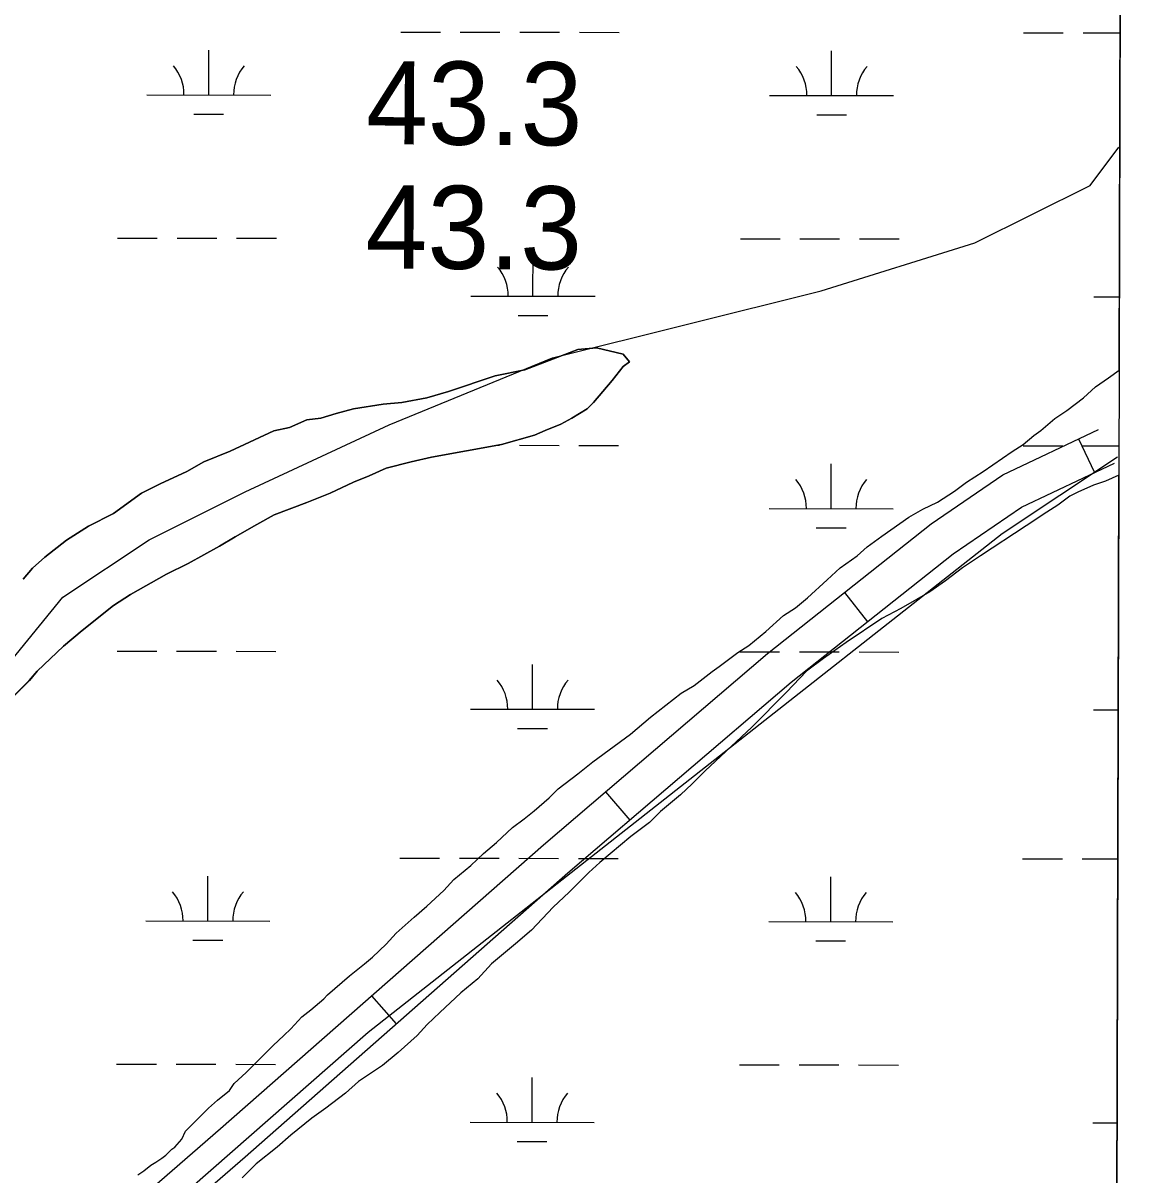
# Model space of a CAD drawing. Extents: x 3148686 to 3186545, y 916144 to 941516.
# Drawn here: x 3183391 to 3184296, y 930958 to 931886 of the extents above; entities that cross this region are included whole.
import ezdxf

# ---------------------------------------------------------------- set-up
doc = ezdxf.new("R2010")
doc.units = 0
for name, color, linetype in [('V-GRID-FRAM', 7, 'Continuous'), ('V-RIVR-RANG', 7, 'Continuous'), ('V-ROAD-CNTR', 7, 'Continuous'), ('V-SITE-VEGE', 7, 'Continuous'), ('V-TOPO-SHOR', 7, 'Continuous'), ('V-WETL-SWMP', 7, 'Continuous')]:
    doc.layers.add(name, color=color, linetype=linetype)

msp = doc.modelspace()

# ---------------------------------------------------------------- linework, layer by layer
at = {"layer": 'V-GRID-FRAM'}
msp.add_lwpolyline([(3152987.17, 939742.73), (3184296.34, 939644.82), (3184247.4, 921455.76), (3152922.35, 921553.72), (3152987.17, 939742.73)], dxfattribs=at)
at = {"layer": 'V-ROAD-CNTR'}
for p, q in [((3184242.08, 931550.87), (3184254.9, 931523.74)), ((3184053.28, 931427.09), (3184071.9, 931403.57)), ((3183860.89, 931266.65), (3183880.37, 931243.84)), ((3183672.31, 931102.2), (3183692.11, 931079.66))]:
    msp.add_line(p, q, dxfattribs=at)
for points in [[(3181246.3, 930524.74), (3181769.13, 930515.66), (3182413.96, 930515.5), (3182736.16, 930511.58), (3182804.53, 930514.81), (3182835.65, 930525.43), (3182936.44, 930582.98), (3183008.92, 930625.33), (3183103.16, 930697.58), (3183151.19, 930727.16), (3183256.11, 930770.22), (3183365.89, 930835.23), (3183550.64, 930995.3), (3183810.81, 931223.89), (3183991.29, 931378.02), (3184123.22, 931482.46), (3184180.99, 931521.99), (3184258.18, 931558.47)], [(3181267.78, 930494.37), (3181768.86, 930485.66), (3182413.77, 930485.51), (3182736.68, 930481.57), (3182810.19, 930485.04), (3182848.04, 930497.96), (3182951.44, 930557), (3183025.68, 930600.38), (3183120.2, 930672.84), (3183164.84, 930700.33), (3183269.52, 930743.29), (3183383.49, 930810.79), (3183570.36, 930972.69), (3183830.45, 931201.21), (3184010.35, 931354.84), (3184141.02, 931458.29), (3184195.97, 931495.89), (3184271, 931531.35)]]:
    msp.add_lwpolyline(points, dxfattribs=at)
at = {"layer": 'V-SITE-VEGE'}
for p, q in [((3184274.71, 931606.25), (3184276.35, 932212.98)), ((3183838.6, 931622.94), (3183853.67, 931624.21)), ((3183853.67, 931624.21), (3183875.04, 931619.2)), ((3183795.89, 931606.58), (3183838.6, 931622.94)), ((3183875.04, 931619.2), (3183880.07, 931612.92)), ((3183772.02, 931601.54), (3183795.89, 931606.58)), ((3183875.04, 931609.15), (3183866.26, 931597.83)), ((3183880.07, 931612.92), (3183875.04, 931609.15)), ((3184266.09, 931600.08), (3184274.71, 931606.25)), ((3183734.34, 931588.94), (3183772.02, 931601.54)), ((3183866.26, 931597.83), (3183851.19, 931580.23)), ((3184255.69, 931592.87), (3184266.09, 931600.08)), ((3183716.75, 931583.9), (3183734.34, 931588.94)), ((3184246.08, 931584.05), (3184255.69, 931592.87)), ((3183657.7, 931575.07), (3183681.57, 931578.85)), ((3183681.57, 931578.85), (3183696.65, 931580.12)), ((3183696.65, 931580.12), (3183716.75, 931583.9)), ((3183851.19, 931580.23), (3183846.17, 931575.2)), ((3184232.47, 931573.63), (3184246.08, 931584.05)), ((3183620.01, 931566.25), (3183631.32, 931567.51)), ((3183631.32, 931567.51), (3183643.88, 931571.29)), ((3183643.88, 931571.29), (3183657.7, 931575.07)), ((3183833.61, 931567.66), (3183824.82, 931562.62)), ((3183846.17, 931575.2), (3183833.61, 931567.66)), ((3184222.87, 931567.22), (3184232.47, 931573.63)), ((3183593.64, 931557.43), (3183606.2, 931559.96)), ((3183606.2, 931559.96), (3183620.01, 931566.25)), ((3183824.82, 931562.62), (3183812.26, 931557.59)), ((3184211.66, 931557.6), (3184222.87, 931567.22)), ((3183558.46, 931541.07), (3183593.64, 931557.43)), ((3183803.47, 931553.81), (3183777.08, 931546.25)), ((3183812.26, 931557.59), (3183803.47, 931553.81)), ((3184197.25, 931546.37), (3184206.06, 931553.59)), ((3184206.06, 931553.59), (3184211.66, 931557.6)), ((3183537.11, 931532.26), (3183558.46, 931541.07)), ((3183777.08, 931546.25), (3183720.55, 931536.16)), ((3184165.23, 931524.73), (3184188.45, 931540.76)), ((3184188.45, 931540.76), (3184197.25, 931546.37)), ((3183523.3, 931524.72), (3183537.11, 931532.26)), ((3183704.22, 931532.38), (3183684.12, 931527.34)), ((3183720.55, 931536.16), (3183704.22, 931532.38)), ((3183501.94, 931514.65), (3183523.3, 931524.72)), ((3183670.3, 931521.05), (3183657.74, 931516.02)), ((3183684.12, 931527.34), (3183670.3, 931521.05)), ((3184151.62, 931515.9), (3184165.23, 931524.73)), ((3184274.49, 931521.63), (3184263.75, 931516.79)), ((3184271.65, 930467.43), (3184274.49, 931521.63)), ((3183486.87, 931507.1), (3183501.94, 931514.65)), ((3183657.74, 931516.02), (3183638.9, 931507.21)), ((3184142.02, 931508.69), (3184151.62, 931515.9)), ((3184254.14, 931513.58), (3184241.33, 931507.96)), ((3184263.75, 931516.79), (3184254.14, 931513.58)), ((3183464.27, 931490.75), (3183486.87, 931507.1)), ((3183638.9, 931507.21), (3183620.06, 931499.65)), ((3184128.4, 931499.87), (3184142.02, 931508.69)), ((3184234.93, 931504.75), (3184225.32, 931497.54)), ((3184241.33, 931507.96), (3184234.93, 931504.75)), ((3183620.06, 931499.65), (3183593.68, 931489.58)), ((3184105.19, 931487.84), (3184116.4, 931494.26)), ((3184116.4, 931494.26), (3184128.4, 931499.87)), ((3184225.32, 931497.54), (3184216.51, 931491.92)), ((3183444.17, 931480.68), (3183464.27, 931490.75)), ((3183593.68, 931489.58), (3183579.87, 931482.04)), ((3184083.57, 931472.61), (3184105.19, 931487.84)), ((3184216.51, 931491.92), (3184199.7, 931480.7)), ((3183426.59, 931469.36), (3183444.17, 931480.68)), ((3183579.87, 931482.04), (3183562.28, 931471.97)), ((3184199.7, 931480.7), (3184162.88, 931456.65)), ((3183409.01, 931455.53), (3183426.59, 931469.36)), ((3183562.28, 931471.97), (3183549.73, 931464.42)), ((3184071.56, 931463.79), (3184083.57, 931472.61)), ((3183549.73, 931464.42), (3183524.6, 931450.58)), ((3184049.95, 931446.95), (3184063.56, 931456.57)), ((3184063.56, 931456.57), (3184071.56, 931463.79)), ((3184162.88, 931456.65), (3184148.47, 931447.02)), ((3183398.96, 931446.73), (3183409.01, 931455.53)), ((3183524.6, 931450.58), (3183507.02, 931441.78)), ((3184039.55, 931437.34), (3184049.95, 931446.95)), ((3184148.47, 931447.02), (3184134.86, 931436.6)), ((3183391.43, 931437.93), (3183398.96, 931446.73)), ((3183507.02, 931441.78), (3183478.13, 931425.42)), ((3184023.54, 931422.91), (3184039.55, 931437.34)), ((3184134.86, 931436.6), (3184122.05, 931427.78)), ((3183478.13, 931425.42), (3183464.32, 931416.62)), ((3184013.93, 931414.89), (3184023.54, 931422.91)), ((3184122.05, 931427.78), (3184098.83, 931414.15)), ((3183464.32, 931416.62), (3183439.21, 931396.5)), ((3184004.33, 931408.48), (3184013.93, 931414.89)), ((3184098.83, 931414.15), (3184083.62, 931406.13)), ((3183989.92, 931395.65), (3184004.33, 931408.48)), ((3184083.62, 931406.13), (3184054.8, 931386.89)), ((3183439.21, 931396.5), (3183424.14, 931383.92)), ((3183976.31, 931384.43), (3183989.92, 931395.65)), ((3183424.14, 931383.92), (3183402.79, 931363.8)), ((3183967.51, 931378.82), (3183976.31, 931384.43)), ((3184054.8, 931386.89), (3184036.39, 931374.06)), ((3183952.3, 931367.59), (3183967.51, 931378.82)), ((3184036.39, 931374.06), (3184022.78, 931363.64)), ((3183402.79, 931363.8), (3183396.52, 931356.26)), ((3183932.29, 931352.36), (3183946.69, 931363.58)), ((3183946.69, 931363.58), (3183952.3, 931367.59)), ((3184022.78, 931363.64), (3184006.77, 931346.81)), ((3183396.52, 931356.26), (3183382.7, 931342.43)), ((3183897.06, 931326.7), (3183921.88, 931345.95)), ((3183921.88, 931345.95), (3183932.29, 931352.36)), ((3184006.77, 931346.81), (3183978.76, 931318.75)), ((3183881.05, 931313.08), (3183897.06, 931326.7)), ((3183978.76, 931318.75), (3183941.14, 931283.49)), ((3183850.63, 931290.63), (3183881.05, 931313.08)), ((3183838.63, 931281.01), (3183850.63, 931290.63)), ((3183822.62, 931268.99), (3183838.63, 931281.01)), ((3183941.14, 931283.49), (3183930.74, 931273.07)), ((3183930.74, 931273.07), (3183921.14, 931264.25)), ((3183803.41, 931251.35), (3183815.42, 931261.77)), ((3183815.42, 931261.77), (3183822.62, 931268.99)), ((3183921.14, 931264.25), (3183905.13, 931250.62)), ((3183785.8, 931237.72), (3183795.4, 931244.94)), ((3183795.4, 931244.94), (3183803.41, 931251.35)), ((3183905.13, 931250.62), (3183896.32, 931241.81)), ((3183772.99, 931225.7), (3183785.8, 931237.72)), ((3183896.32, 931241.81), (3183881.11, 931230.58)), ((3183762.59, 931216.88), (3183772.99, 931225.7)), ((3183881.11, 931230.58), (3183856.3, 931209.74)), ((3183752.18, 931207.27), (3183762.59, 931216.88)), ((3183738.57, 931196.04), (3183752.18, 931207.27)), ((3183856.3, 931209.74), (3183847.49, 931201.73)), ((3183847.49, 931201.73), (3183831.48, 931185.7)), ((3183716.96, 931174.4), (3183730.57, 931187.23)), ((3183730.57, 931187.23), (3183738.57, 931196.04)), ((3183831.48, 931185.7), (3183818.68, 931173.67)), ((3183706.56, 931165.58), (3183716.96, 931174.4)), ((3183818.68, 931173.67), (3183801.08, 931155.24)), ((3183692.15, 931152.76), (3183706.56, 931165.58)), ((3183684.15, 931143.94), (3183692.15, 931152.76)), ((3183801.08, 931155.24), (3183788.27, 931144.02)), ((3183672.94, 931133.52), (3183684.15, 931143.94)), ((3183788.27, 931144.02), (3183769.05, 931127.99)), ((3183666.54, 931127.91), (3183672.94, 931133.52)), ((3183654.53, 931118.29), (3183666.54, 931127.91)), ((3183769.05, 931127.99), (3183757.85, 931115.96)), ((3183636.92, 931103.06), (3183654.53, 931118.29)), ((3183757.85, 931115.96), (3183744.24, 931104.74)), ((3183744.24, 931104.74), (3183727.44, 931088.71)), ((3183623.31, 931091.04), (3183633.72, 931099.86)), ((3183633.72, 931099.86), (3183636.92, 931103.06)), ((3183607.31, 931075.81), (3183616.11, 931085.43)), ((3183616.11, 931085.43), (3183623.31, 931091.04)), ((3183727.44, 931088.71), (3183717.03, 931079.09)), ((3183601.7, 931070.2), (3183607.31, 931075.81)), ((3183717.03, 931079.09), (3183709.03, 931070.28)), ((3183592.9, 931062.18), (3183601.7, 931070.2)), ((3183709.03, 931070.28), (3183693.82, 931056.65)), ((3183571.29, 931040.54), (3183592.9, 931062.18)), ((3183693.82, 931056.65), (3183681.01, 931046.23)), ((3183561.69, 931031.73), (3183571.29, 931040.54)), ((3183681.01, 931046.23), (3183661.8, 931033.4)), ((3183557.68, 931026.12), (3183561.69, 931031.73)), ((3183661.8, 931033.4), (3183651.4, 931023.78)), ((3183548.08, 931018.1), (3183557.68, 931026.12)), ((3183651.4, 931023.78), (3183635.38, 931011.76)), ((3183522.47, 930993.26), (3183540.87, 931011.69)), ((3183540.87, 931011.69), (3183548.08, 931018.1)), ((3183635.38, 931011.76), (3183624.18, 931003.74)), ((3183624.18, 931003.74), (3183607.37, 930990.11)), ((3183519.27, 930986.85), (3183522.47, 930993.26)), ((3183513.67, 930980.43), (3183519.27, 930986.85)), ((3183607.37, 930990.11), (3183596.16, 930980.49)), ((3183503.26, 930971.62), (3183506.46, 930974.02)), ((3183506.46, 930974.02), (3183511.26, 930978.83)), ((3183511.26, 930978.83), (3183513.67, 930980.43)), ((3183596.16, 930980.49), (3183579.35, 930966.86)), ((3183488.85, 930961.19), (3183494.45, 930966)), ((3183494.45, 930966), (3183498.46, 930968.41)), ((3183498.46, 930968.41), (3183503.26, 930971.62)), ((3183579.35, 930966.86), (3183568.14, 930955.64)), ((3183484.05, 930957.99), (3183488.85, 930961.19))]:
    msp.add_line(p, q, dxfattribs=at)
at = {"layer": 'V-TOPO-SHOR'}
for points in [[(3183274.9, 930740.97), (3183299.2, 930866.61), (3183307.06, 930982.61), (3183299.4, 931052.22), (3183291.74, 931121.83), (3183307.33, 931237.81), (3183353.83, 931338.3), (3183423.53, 931423.3), (3183493.18, 931469.62), (3183570.55, 931508.21), (3183686.61, 931562.22), (3183818.14, 931616.22), (3184034.73, 931670.12), (3184158.51, 931708.66), (3184251.36, 931754.96), (3184274.59, 931785.87)], [(3184256.77, 930469.26), (3183119.94, 930462.73), (3182686.88, 930478.65), (3182880.25, 930509.38), (3182980.85, 930571.14), (3182988.58, 930571.14), (3183104.67, 930648.35), (3183174.34, 930710.14), (3183267.18, 930748.71), (3183352.3, 930795.02), (3183669.66, 931073.1), (3184180.5, 931474.7), (3184273.36, 931536.47)]]:
    msp.add_lwpolyline(points, dxfattribs=at)
at = {"layer": 'V-WETL-SWMP'}
for p, q in [((3184275.73, 931983.88), (3184271.64, 930465.16)), ((3183695.76, 931878.48), (3183727.76, 931878.45)), ((3183743.76, 931878.43), (3183775.76, 931878.4)), ((3183791.76, 931878.38), (3183823.76, 931878.35)), ((3183839.76, 931878.33), (3183871.76, 931878.3)), ((3184197.67, 931877.95), (3184229.67, 931877.92)), ((3184245.67, 931877.9), (3184275.44, 931877.87)), ((3183541.11, 931827.9), (3183541.15, 931863.9)), ((3184043.02, 931827.38), (3184043.06, 931863.38)), ((3183491.11, 931827.96), (3183591.11, 931827.85)), ((3183993.02, 931827.43), (3184093.02, 931827.32)), ((3183529.1, 931812.49), (3183553.1, 931812.46)), ((3184031, 931811.96), (3184055, 931811.93)), ((3183467.58, 931712.55), (3183499.58, 931712.52)), ((3183515.58, 931712.5), (3183547.58, 931712.47)), ((3183563.58, 931712.45), (3183595.58, 931712.42)), ((3183969.49, 931712.02), (3184001.49, 931711.99)), ((3184017.49, 931711.97), (3184049.49, 931711.94)), ((3184065.49, 931711.92), (3184097.49, 931711.89)), ((3183802.38, 931665.77), (3183802.42, 931701.77)), ((3183752.38, 931665.82), (3183852.38, 931665.71)), ((3184254.29, 931665.29), (3184274.87, 931665.27)), ((3183790.36, 931650.35), (3183814.36, 931650.32)), ((3183853.67, 931624.21), (3183838.6, 931622.94)), ((3183875.04, 931619.2), (3183853.67, 931624.21)), ((3183838.6, 931622.94), (3183795.89, 931606.58)), ((3183880.07, 931612.92), (3183875.04, 931619.2)), ((3183795.89, 931606.58), (3183772.02, 931601.53)), ((3183866.26, 931597.83), (3183875.04, 931609.14)), ((3183875.04, 931609.14), (3183880.07, 931612.92)), ((3183772.02, 931601.53), (3183734.34, 931588.94)), ((3183851.19, 931580.23), (3183866.26, 931597.83)), ((3183734.34, 931588.94), (3183716.75, 931583.9)), ((3183681.57, 931578.85), (3183657.7, 931575.07)), ((3183696.65, 931580.12), (3183681.57, 931578.85)), ((3183716.75, 931583.9), (3183696.65, 931580.12)), ((3183846.17, 931575.2), (3183851.19, 931580.23)), ((3183631.32, 931567.51), (3183620.01, 931566.24)), ((3183643.88, 931571.29), (3183631.32, 931567.51)), ((3183657.7, 931575.07), (3183643.88, 931571.29)), ((3183824.82, 931562.62), (3183833.61, 931567.65)), ((3183833.61, 931567.65), (3183846.17, 931575.2)), ((3183606.2, 931559.95), (3183593.63, 931557.43)), ((3183620.01, 931566.24), (3183606.2, 931559.95)), ((3183812.26, 931557.59), (3183824.82, 931562.62)), ((3183593.63, 931557.43), (3183558.47, 931541.07)), ((3183777.09, 931546.25), (3183803.47, 931553.81)), ((3183803.47, 931553.81), (3183812.26, 931557.59)), ((3183558.47, 931541.07), (3183537.11, 931532.26)), ((3183720.55, 931536.16), (3183777.09, 931546.25)), ((3183774.14, 931545.73), (3183775.41, 931545.72)), ((3183791.41, 931545.71), (3183823.41, 931545.67)), ((3183839.41, 931545.66), (3183871.41, 931545.62)), ((3184197.32, 931545.28), (3184229.32, 931545.25)), ((3184245.32, 931545.23), (3184274.55, 931545.2)), ((3183537.11, 931532.26), (3183523.3, 931524.71)), ((3183684.12, 931527.34), (3183704.22, 931532.38)), ((3183704.22, 931532.38), (3183720.55, 931536.16)), ((3184042.67, 931494.7), (3184042.71, 931530.7)), ((3183523.3, 931524.71), (3183501.94, 931514.64)), ((3183657.74, 931516.01), (3183670.3, 931521.05)), ((3183670.3, 931521.05), (3183684.12, 931527.34)), ((3183501.94, 931514.64), (3183486.87, 931507.09)), ((3183638.9, 931507.2), (3183657.74, 931516.01)), ((3183486.87, 931507.09), (3183464.27, 931490.74)), ((3183620.06, 931499.65), (3183638.9, 931507.2)), ((3183593.68, 931489.58), (3183620.06, 931499.65)), ((3183992.67, 931494.75), (3184092.67, 931494.65)), ((3183464.27, 931490.74), (3183444.17, 931480.68)), ((3183579.87, 931482.03), (3183593.68, 931489.58)), ((3183444.17, 931480.68), (3183426.59, 931469.36)), ((3183562.28, 931471.97), (3183579.87, 931482.03)), ((3184030.65, 931479.28), (3184054.65, 931479.26)), ((3183426.59, 931469.36), (3183409.01, 931455.52)), ((3183549.73, 931464.42), (3183562.28, 931471.97)), ((3183524.61, 931450.58), (3183549.73, 931464.42)), ((3183409.01, 931455.52), (3183398.96, 931446.72)), ((3183507.02, 931441.77), (3183524.61, 931450.58)), ((3183398.96, 931446.72), (3183391.43, 931437.92)), ((3183478.13, 931425.42), (3183507.02, 931441.77)), ((3183464.32, 931416.61), (3183478.13, 931425.42)), ((3183439.21, 931396.49), (3183464.32, 931416.61)), ((3183424.14, 931383.92), (3183439.21, 931396.49)), ((3183402.79, 931363.8), (3183424.14, 931383.92)), ((3183467.23, 931379.88), (3183499.23, 931379.84)), ((3183515.23, 931379.82), (3183547.23, 931379.79)), ((3183563.23, 931379.77), (3183595.23, 931379.74)), ((3183969.14, 931379.35), (3184001.14, 931379.31)), ((3184017.14, 931379.3), (3184049.14, 931379.26)), ((3184065.14, 931379.25), (3184097.14, 931379.21)), ((3183396.51, 931356.26), (3183402.79, 931363.8)), ((3183802.03, 931333.09), (3183802.07, 931369.09)), ((3183382.7, 931342.42), (3183396.51, 931356.26)), ((3183752.03, 931333.15), (3183852.03, 931333.04)), ((3184253.94, 931332.62), (3184273.98, 931332.6)), ((3183790.01, 931317.67), (3183814.01, 931317.65)), ((3183695.06, 931213.13), (3183727.06, 931213.1)), ((3183743.06, 931213.08), (3183775.06, 931213.05)), ((3183791.06, 931213.03), (3183823.06, 931213)), ((3183839.06, 931212.98), (3183871.06, 931212.95)), ((3184196.96, 931212.61), (3184228.96, 931212.57)), ((3184244.96, 931212.55), (3184273.65, 931212.52)), ((3183540.41, 931162.56), (3183540.45, 931198.56)), ((3184042.32, 931162.03), (3184042.36, 931198.03)), ((3183490.41, 931162.61), (3183590.41, 931162.5)), ((3183992.32, 931162.08), (3184092.32, 931161.97)), ((3183528.4, 931147.14), (3183552.4, 931147.11)), ((3184030.3, 931146.61), (3184054.3, 931146.58)), ((3183466.88, 931047.2), (3183498.88, 931047.17)), ((3183514.88, 931047.15), (3183546.88, 931047.12)), ((3183562.88, 931047.1), (3183594.88, 931047.07)), ((3183968.79, 931046.67), (3184000.79, 931046.64)), ((3184016.79, 931046.62), (3184048.79, 931046.59)), ((3184064.79, 931046.57), (3184096.79, 931046.54)), ((3183801.68, 931000.42), (3183801.71, 931036.42)), ((3183751.68, 931000.47), (3183851.68, 931000.37)), ((3184253.58, 930999.94), (3184273.08, 930999.92)), ((3183789.66, 930985), (3183813.66, 930984.97))]:
    msp.add_line(p, q, dxfattribs=at)
for centre, start, end in [((3183485.87, 931828.44), 359.16781, 40.71147), ((3183596.36, 931828.32), 139.1678, 180.71146), ((3183987.78, 931827.91), 359.16781, 40.71147), ((3184098.26, 931827.79), 139.1678, 180.71146), ((3183747.14, 931666.3), 359.16781, 40.71147), ((3183857.62, 931666.18), 139.1678, 180.71146), ((3183987.43, 931495.23), 359.16781, 40.71147), ((3184097.91, 931495.12), 139.1678, 180.71146), ((3183746.78, 931333.63), 359.16781, 40.71147), ((3183857.27, 931333.51), 139.1678, 180.71146), ((3183485.17, 931163.09), 359.16781, 40.71147), ((3183595.65, 931162.97), 139.1678, 180.71146), ((3183987.08, 931162.56), 359.16781, 40.71147), ((3184097.56, 931162.44), 139.1678, 180.71146), ((3183746.43, 931000.95), 359.16781, 40.71147), ((3183856.92, 931000.83), 139.1678, 180.71146)]:
    msp.add_arc(centre, 35.25, start, end, dxfattribs=at)

# ---------------------------------------------------------------- texts
at = {"layer": 'V-RIVR-RANG'}
for p in [(3183667.71, 931788.21), (3183667.36, 931688.21)]:
    msp.add_text('43.3', height=67, rotation=359.65833, dxfattribs=at).set_placement(p)

doc.saveas('drawing.dxf')
